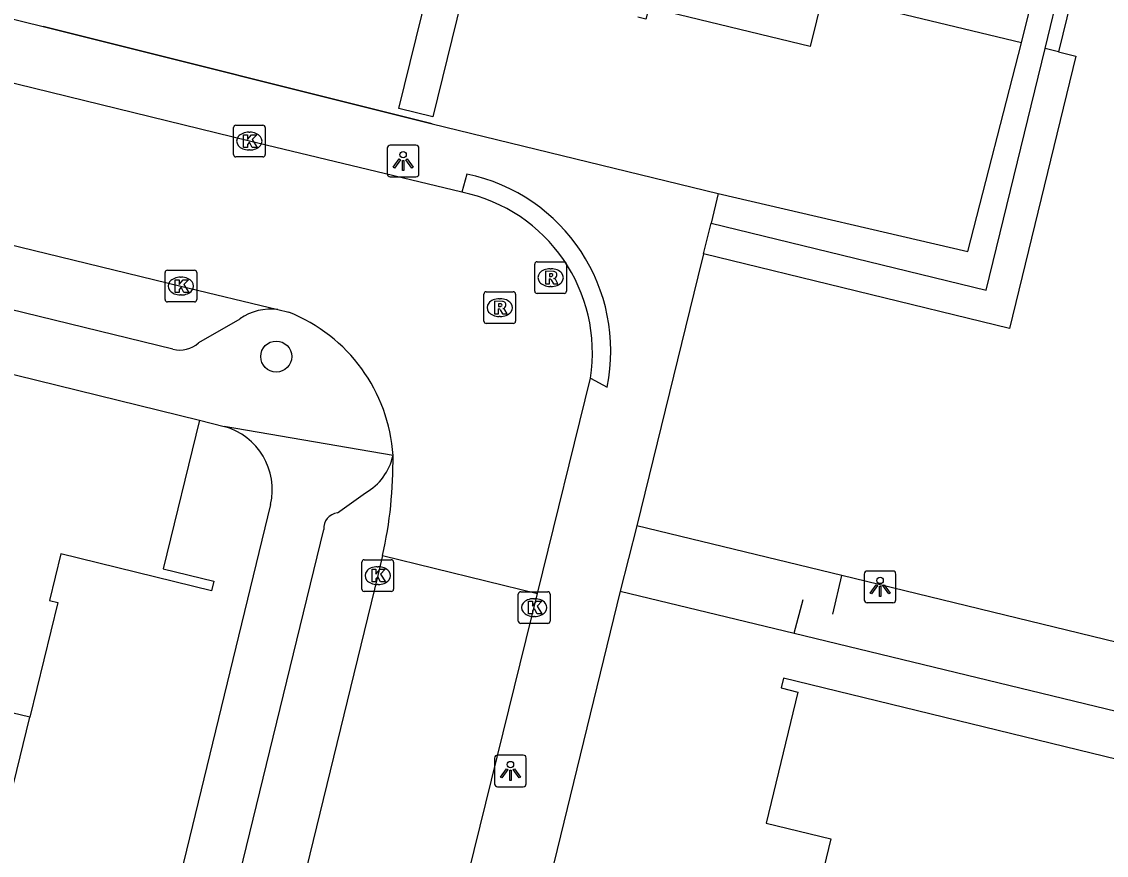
# Model space of a CAD drawing. Extents: x 163268 to 164360, y 381529 to 382285.
# Drawn here: x 164107.13 to 164141.33, y 382146.66 to 382172.94 of the extents above; entities that cross this region are included whole.
import ezdxf

# ---------------------------------------------------------------- set-up
doc = ezdxf.new("R2010")
doc.units = 0
for name, color, linetype in [('IMGEO_Boom', 7, 'Continuous'), ('IMGEO_Groenvoorziening', 7, 'Continuous'), ('IMGEO_Haag', 7, 'Continuous'), ('IMGEO_Hek', 7, 'Continuous'), ('IMGEO_Kolk', 7, 'Continuous'), ('IMGEO_Lichtpunt', 7, 'Continuous'), ('IMGEO_Muur', 7, 'Continuous'), ('IMGEO_Pand', 7, 'Continuous'), ('IMGEO_Rijbaan_lokaal_open', 7, 'Continuous'), ('IMGEO_Rioolput', 7, 'Continuous'), ('IMGEO_Voetpad_halfverhard', 7, 'Continuous'), ('IMGEO_Voetpad_open', 7, 'Continuous')]:
    doc.layers.add(name, color=color, linetype=linetype)

msp = doc.modelspace()

# ---------------------------------------------------------------- linework, layer by layer
at = {"layer": 'IMGEO_Boom'}
msp.add_circle((164115.16, 382162.38), 0.489, dxfattribs=at)
at = {"layer": 'IMGEO_Groenvoorziening'}
msp.add_lwpolyline([(164140.763, 382175.807), (164139.83, 382171.985)], dxfattribs=at)
at = {"layer": 'IMGEO_Haag'}
for points in [[(164139.83, 382171.985), (164140.373, 382171.852), (164138.282, 382163.268), (164128.633, 382165.619)], [(164139.83, 382171.985), (164139.401, 382172.089)]]:
    msp.add_lwpolyline(points, dxfattribs=at)
at = {"layer": 'IMGEO_Hek'}
for points in [[(164132.712, 382154.257), (164132.991, 382155.476)], [(164131.487, 382153.658), (164131.773, 382154.728)]]:
    msp.add_lwpolyline(points, dxfattribs=at)
at = {"layer": 'IMGEO_Kolk'}
for p, q in [((164113.811, 382168.747), (164113.811, 382169.599)), ((164113.886, 382169.673), (164114.738, 382169.673)), ((164114.812, 382169.599), (164114.812, 382168.747)), ((164114.299, 382169.453), (164114.324, 382169.453)), ((164114.322, 382168.893), (164114.297, 382168.893)), ((164114.738, 382168.673), (164113.886, 382168.673)), ((164111.729, 382165.103), (164112.581, 382165.103)), ((164111.654, 382164.177), (164111.654, 382165.029)), ((164112.142, 382164.883), (164112.167, 382164.883)), ((164112.655, 382165.029), (164112.655, 382164.177)), ((164112.581, 382164.103), (164111.729, 382164.103)), ((164112.165, 382164.323), (164112.14, 382164.323)), ((164117.859, 382155.05), (164117.859, 382155.902)), ((164117.934, 382155.976), (164118.786, 382155.976)), ((164118.86, 382155.902), (164118.86, 382155.05)), ((164118.347, 382155.756), (164118.372, 382155.756)), ((164118.37, 382155.196), (164118.345, 382155.196)), ((164118.786, 382154.976), (164117.934, 382154.976)), ((164122.793, 382154.044), (164122.793, 382154.896)), ((164122.868, 382154.97), (164123.72, 382154.97)), ((164123.794, 382154.896), (164123.794, 382154.044)), ((164123.281, 382154.75), (164123.306, 382154.75)), ((164123.304, 382154.19), (164123.279, 382154.19)), ((164123.72, 382153.97), (164122.868, 382153.97))]:
    msp.add_line(p, q, dxfattribs=at)
for points in [[(164113.811, 382168.747), (164113.811, 382169.599)], [(164113.886, 382169.673), (164114.738, 382169.673)], [(164114.812, 382169.599), (164114.812, 382168.747)], [(164114.132, 382169.373), (164114.255, 382169.373), (164114.255, 382169.222), (164114.385, 382169.373), (164114.549, 382169.373), (164114.403, 382169.222), (164114.556, 382168.973), (164114.404, 382168.973), (164114.319, 382169.137), (164114.255, 382169.07), (164114.255, 382168.973), (164114.132, 382168.973), (164114.132, 382169.373)], [(164114.738, 382168.673), (164113.886, 382168.673)], [(164111.729, 382165.103), (164112.581, 382165.103)], [(164111.654, 382164.177), (164111.654, 382165.029)], [(164111.975, 382164.803), (164112.098, 382164.803), (164112.098, 382164.652), (164112.228, 382164.803), (164112.392, 382164.803), (164112.246, 382164.652), (164112.399, 382164.403), (164112.247, 382164.403), (164112.162, 382164.567), (164112.098, 382164.5), (164112.098, 382164.403), (164111.975, 382164.403), (164111.975, 382164.803)], [(164112.655, 382165.029), (164112.655, 382164.177)], [(164112.581, 382164.103), (164111.729, 382164.103)], [(164117.859, 382155.05), (164117.859, 382155.902)], [(164117.934, 382155.976), (164118.786, 382155.976)], [(164118.86, 382155.902), (164118.86, 382155.05)], [(164118.18, 382155.676), (164118.303, 382155.676), (164118.303, 382155.525), (164118.433, 382155.676), (164118.597, 382155.676), (164118.451, 382155.525), (164118.604, 382155.276), (164118.452, 382155.276), (164118.367, 382155.44), (164118.303, 382155.373), (164118.303, 382155.276), (164118.18, 382155.276), (164118.18, 382155.676)], [(164118.786, 382154.976), (164117.934, 382154.976)], [(164122.793, 382154.044), (164122.793, 382154.896)], [(164122.868, 382154.97), (164123.72, 382154.97)], [(164123.794, 382154.896), (164123.794, 382154.044)], [(164123.114, 382154.67), (164123.237, 382154.67), (164123.237, 382154.519), (164123.367, 382154.67), (164123.531, 382154.67), (164123.385, 382154.519), (164123.538, 382154.27), (164123.386, 382154.27), (164123.301, 382154.434), (164123.237, 382154.367), (164123.237, 382154.27), (164123.114, 382154.27), (164123.114, 382154.67)], [(164123.72, 382153.97), (164122.868, 382153.97)]]:
    msp.add_lwpolyline(points, dxfattribs=at)
for centre, start, end in [((164113.888, 382169.597), 91.552, 178.448), ((164113.888, 382169.597), 91.552, 178.448), ((164114.736, 382169.597), 1.552, 88.448), ((164114.736, 382169.597), 1.552, 88.448), ((164113.888, 382168.749), 181.552, 268.448), ((164113.888, 382168.749), 181.552, 268.448), ((164114.736, 382168.749), 271.552, 358.448), ((164114.736, 382168.749), 271.552, 358.448), ((164111.731, 382165.027), 91.552, 178.448), ((164111.731, 382165.027), 91.552, 178.448), ((164112.579, 382165.027), 1.552, 88.448), ((164112.579, 382165.027), 1.552, 88.448), ((164111.731, 382164.179), 181.552, 268.448), ((164111.731, 382164.179), 181.552, 268.448), ((164112.579, 382164.179), 271.552, 358.448), ((164112.579, 382164.179), 271.552, 358.448), ((164117.936, 382155.9), 91.552, 178.448), ((164117.936, 382155.9), 91.552, 178.448), ((164118.784, 382155.9), 1.552, 88.448), ((164118.784, 382155.9), 1.552, 88.448), ((164117.936, 382155.052), 181.552, 268.448), ((164117.936, 382155.052), 181.552, 268.448), ((164118.784, 382155.052), 271.552, 358.448), ((164118.784, 382155.052), 271.552, 358.448), ((164122.87, 382154.894), 91.552, 178.448), ((164122.87, 382154.894), 91.552, 178.448), ((164123.718, 382154.894), 1.552, 88.448), ((164123.718, 382154.894), 1.552, 88.448), ((164122.87, 382154.046), 181.552, 268.448), ((164122.87, 382154.046), 181.552, 268.448), ((164123.718, 382154.046), 271.552, 358.448), ((164123.718, 382154.046), 271.552, 358.448)]:
    msp.add_arc(centre, 0.0765, start, end, dxfattribs=at)
for centre, major_axis, ratio, start_param, end_param in [((164114.298, 382169.173), (-0.387, 0.002), 0.722429, 4.712389, 7.853982), ((164114.323, 382169.173), (-0.39, 0.002), 0.717154, 1.570796, 4.712389), ((164112.141, 382164.603), (-0.387, 0.002), 0.722429, 4.712389, 7.853982), ((164112.166, 382164.603), (-0.39, 0.002), 0.717154, 1.570796, 4.712389), ((164118.346, 382155.476), (-0.387, 0.002), 0.722429, 4.712389, 7.853982), ((164118.371, 382155.476), (-0.39, 0.002), 0.717154, 1.570796, 4.712389), ((164123.28, 382154.47), (-0.387, 0.002), 0.722429, 4.712389, 7.853982), ((164123.305, 382154.47), (-0.39, 0.002), 0.717154, 1.570796, 4.712389)]:
    msp.add_ellipse(centre, major_axis=major_axis, ratio=ratio, start_param=start_param, end_param=end_param, dxfattribs=at)
at = {"layer": 'IMGEO_Lichtpunt'}
for p, q in [((164118.662, 382168.948), (164118.662, 382168.141)), ((164118.662, 382168.948), (164118.662, 382168.141)), ((164119.564, 382169.043), (164118.756, 382169.043)), ((164119.564, 382169.043), (164118.756, 382169.043)), ((164119.658, 382168.141), (164119.658, 382168.948)), ((164119.658, 382168.141), (164119.658, 382168.948)), ((164118.756, 382168.047), (164119.564, 382168.047)), ((164118.756, 382168.047), (164119.564, 382168.047)), ((164133.702, 382155.526), (164133.702, 382154.719)), ((164133.702, 382155.526), (164133.702, 382154.719)), ((164134.604, 382155.621), (164133.796, 382155.621)), ((164134.604, 382155.621), (164133.796, 382155.621)), ((164134.698, 382154.719), (164134.698, 382155.526)), ((164134.698, 382154.719), (164134.698, 382155.526)), ((164133.796, 382154.625), (164134.604, 382154.625)), ((164133.796, 382154.625), (164134.604, 382154.625)), ((164122.046, 382149.725), (164122.046, 382148.918)), ((164122.046, 382149.725), (164122.046, 382148.918)), ((164122.948, 382149.82), (164122.14, 382149.82)), ((164122.948, 382149.82), (164122.14, 382149.82)), ((164123.042, 382148.918), (164123.042, 382149.725)), ((164123.042, 382148.918), (164123.042, 382149.725)), ((164122.14, 382148.824), (164122.948, 382148.824)), ((164122.14, 382148.824), (164122.948, 382148.824))]:
    msp.add_line(p, q, dxfattribs=at)
for points in [[(164119.036, 382168.612), (164119.075, 382168.584), (164118.887, 382168.322), (164118.849, 382168.349), (164119.036, 382168.612)], [(164119.138, 382168.564), (164119.185, 382168.564), (164119.185, 382168.242), (164119.138, 382168.242), (164119.138, 382168.564)], [(164119.248, 382168.584), (164119.286, 382168.611), (164119.473, 382168.349), (164119.434, 382168.321), (164119.248, 382168.584)], [(164134.076, 382155.19), (164134.115, 382155.162), (164133.927, 382154.9), (164133.889, 382154.927), (164134.076, 382155.19)], [(164134.178, 382155.142), (164134.225, 382155.142), (164134.225, 382154.82), (164134.178, 382154.82), (164134.178, 382155.142)], [(164134.288, 382155.162), (164134.326, 382155.189), (164134.513, 382154.927), (164134.474, 382154.899), (164134.288, 382155.162)], [(164122.42, 382149.389), (164122.459, 382149.361), (164122.271, 382149.099), (164122.233, 382149.126), (164122.42, 382149.389)], [(164122.522, 382149.341), (164122.569, 382149.341), (164122.569, 382149.019), (164122.522, 382149.019), (164122.522, 382149.341)], [(164122.632, 382149.361), (164122.67, 382149.388), (164122.857, 382149.126), (164122.818, 382149.098), (164122.632, 382149.361)]]:
    msp.add_lwpolyline(points, dxfattribs=at)
for centre in [(164119.161, 382168.746), (164134.201, 382155.324), (164122.545, 382149.523)]:
    msp.add_circle(centre, 0.0994, dxfattribs=at)
for centre, start, end in [((164118.756, 382168.948), 90, 180), ((164118.756, 382168.948), 90, 180), ((164119.564, 382168.948), 0, 90), ((164119.564, 382168.948), 0, 90), ((164118.756, 382168.141), 180, 270), ((164118.756, 382168.141), 180, 270), ((164119.564, 382168.141), 270, 0), ((164119.564, 382168.141), 270, 360), ((164133.796, 382155.526), 90, 180), ((164133.796, 382155.526), 90, 180), ((164134.604, 382155.526), 0, 90), ((164134.604, 382155.526), 0, 90), ((164133.796, 382154.719), 180, 270), ((164133.796, 382154.719), 180, 270), ((164134.604, 382154.719), 270, 0), ((164134.604, 382154.719), 270, 360), ((164122.14, 382149.725), 90, 180), ((164122.14, 382149.725), 90, 180), ((164122.948, 382149.725), 0, 90), ((164122.948, 382149.725), 0, 90), ((164122.14, 382148.918), 180, 270), ((164122.14, 382148.918), 180, 270), ((164122.948, 382148.918), 270, 0), ((164122.948, 382148.918), 270, 360)]:
    msp.add_arc(centre, 0.0946, start, end, dxfattribs=at)
at = {"layer": 'IMGEO_Muur'}
msp.add_lwpolyline([(164120.079, 382169.717), (164107.813, 382172.789)], dxfattribs=at)
at = {"layer": 'IMGEO_Pand'}
for points in [[(164138.663, 382172.267), (164139.159, 382174.319)], [(164119.029, 382170.199), (164119.926, 382173.874), (164120.999, 382173.613), (164120.101, 382169.937), (164119.029, 382170.199)], [(164138.663, 382172.267), (164132.391, 382173.784), (164131.994, 382172.155), (164126.908, 382173.385), (164126.817, 382173.017), (164126.564, 382173.084)], [(164100.507, 382163.38), (164112.743, 382160.375)], [(164112.743, 382160.375), (164111.591, 382155.696), (164113.191, 382155.302), (164113.116, 382154.995), (164108.365, 382156.163), (164108.006, 382154.691), (164108.269, 382154.625), (164107.391, 382151.016)], [(164107.391, 382151.016), (164098.035, 382153.262)], [(164144.045, 382148.788), (164144.579, 382148.658), (164144.652, 382148.959), (164131.152, 382152.248), (164131.083, 382151.94), (164131.607, 382151.803), (164130.61, 382147.67), (164132.651, 382147.178), (164132.267, 382145.614), (164131.315, 382145.846), (164130.089, 382140.803), (164137.163, 382139.091), (164137.237, 382139.396), (164138.192, 382143.327), (164142.466, 382142.289), (164144.045, 382148.788)], [(164107.833, 382140.351), (164109.013, 382145.159), (164105.854, 382145.928), (164106.206, 382147.29), (164106.469, 382147.224), (164107.391, 382151.016)]]:
    msp.add_lwpolyline(points, dxfattribs=at)
at = {"layer": 'IMGEO_Rijbaan_lokaal_open'}
for points in [[(164121.017, 382167.561), (164114.312, 382169.171), (164093.411, 382174.302), (164074.461, 382178.912), (164071.318, 382179.688)], [(164070.119, 382174.831), (164073.291, 382174.08), (164112.156, 382164.604), (164115.215, 382163.862)], [(164115.215, 382163.862), (164115.558, 382163.779)], [(164123.394, 382154.913), (164125.065, 382161.702)], [(164118.513, 382156.108), (164118.361, 382155.476), (164113.962, 382137.44), (164108.861, 382116.6), (164104.706, 382099.598), (164095.434, 382061.701), (164094.976, 382059.799)], [(164118.513, 382156.108), (164123.394, 382154.913)], [(164099.812, 382058.645), (164099.892, 382058.963), (164104.725, 382078.741), (164109.623, 382098.674), (164113.621, 382114.85), (164118.872, 382136.535), (164123.394, 382154.913)]]:
    msp.add_lwpolyline(points, dxfattribs=at)
for centre, radius, start, end in [((164119.969, 382162.509), 5.159, 350.9963, 78.2851), ((164113.632, 382158.926), 5.222, 3.7589, 68.3502), ((164105.235, 382159.088), 13.608, 347.3523, 0.7599)]:
    msp.add_arc(centre, radius, start, end, dxfattribs=at)
at = {"layer": 'IMGEO_Rioolput'}
for p, q in [((164123.312, 382164.443), (164123.312, 382165.295)), ((164123.387, 382165.369), (164124.239, 382165.369)), ((164123.8, 382165.149), (164123.825, 382165.149)), ((164124.313, 382165.295), (164124.313, 382164.443)), ((164121.782, 382164.424), (164122.634, 382164.424)), ((164123.823, 382164.589), (164123.798, 382164.589)), ((164121.707, 382163.498), (164121.707, 382164.35)), ((164122.195, 382164.204), (164122.22, 382164.204)), ((164122.708, 382164.35), (164122.708, 382163.498)), ((164124.239, 382164.369), (164123.387, 382164.369)), ((164122.634, 382163.424), (164121.782, 382163.424)), ((164122.218, 382163.644), (164122.193, 382163.644))]:
    msp.add_line(p, q, dxfattribs=at)
for points in [[(164123.312, 382164.443), (164123.312, 382165.295)], [(164123.387, 382165.369), (164124.239, 382165.369)], [(164123.901, 382165.067), (164123.649, 382165.069), (164123.649, 382164.669)], [(164124.313, 382165.295), (164124.313, 382164.443)], [(164123.649, 382164.669), (164123.773, 382164.669), (164123.773, 382164.831), (164123.784, 382164.831)], [(164123.827, 382164.988), (164123.773, 382164.988), (164123.773, 382164.907)], [(164123.773, 382164.907), (164123.825, 382164.907)], [(164123.831, 382164.802), (164123.902, 382164.669), (164124.042, 382164.669), (164123.977, 382164.795)], [(164121.782, 382164.424), (164122.634, 382164.424)], [(164121.707, 382163.498), (164121.707, 382164.35)], [(164122.296, 382164.122), (164122.044, 382164.124), (164122.044, 382163.724)], [(164122.222, 382164.043), (164122.168, 382164.043), (164122.168, 382163.962)], [(164122.708, 382164.35), (164122.708, 382163.498)], [(164124.239, 382164.369), (164123.387, 382164.369)], [(164122.044, 382163.724), (164122.168, 382163.724), (164122.168, 382163.886), (164122.179, 382163.886)], [(164122.168, 382163.962), (164122.22, 382163.962)], [(164122.226, 382163.857), (164122.297, 382163.724), (164122.437, 382163.724), (164122.372, 382163.85)], [(164122.634, 382163.424), (164121.782, 382163.424)]]:
    msp.add_lwpolyline(points, dxfattribs=at)
for centre, radius, start, end in [((164123.389, 382165.293), 0.0765, 91.552, 178.448), ((164123.389, 382165.293), 0.0765, 91.552, 178.448), ((164123.9, 382164.957), 0.109, 350.3612, 89.416), ((164124.237, 382165.293), 0.0765, 1.552, 88.448), ((164124.237, 382165.293), 0.0765, 1.552, 88.448), ((164123.783, 382164.778), 0.0533, 26.0293, 88.6989), ((164123.809, 382165.096), 0.19, 274.7715, 282.9687), ((164123.833, 382164.892), 0.0964, 77.0061, 93.1865), ((164123.847, 382164.949), 0.0378, 276.6634, 79.6772), ((164123.898, 382164.957), 0.112, 277.5842, 350.9817), ((164123.882, 382164.742), 0.108, 29.5134, 73.7905), ((164121.784, 382164.348), 0.0765, 91.552, 178.448), ((164121.784, 382164.348), 0.0765, 91.552, 178.448), ((164122.632, 382164.348), 0.0765, 1.552, 88.448), ((164122.632, 382164.348), 0.0765, 1.552, 88.448), ((164123.389, 382164.445), 0.0765, 181.552, 268.448), ((164123.389, 382164.445), 0.0765, 181.552, 268.448), ((164124.237, 382164.445), 0.0765, 271.552, 358.448), ((164124.237, 382164.445), 0.0765, 271.552, 358.448), ((164122.228, 382163.947), 0.0964, 77.0061, 93.1865), ((164122.242, 382164.004), 0.0378, 276.6634, 79.6772), ((164122.295, 382164.012), 0.109, 350.3612, 89.416), ((164122.178, 382163.833), 0.0533, 26.0293, 88.6989), ((164122.204, 382164.151), 0.19, 274.7715, 282.9687), ((164122.293, 382164.012), 0.112, 277.5842, 350.9817), ((164122.277, 382163.797), 0.108, 29.5134, 73.7905), ((164121.784, 382163.5), 0.0765, 181.552, 268.448), ((164121.784, 382163.5), 0.0765, 181.552, 268.448), ((164122.632, 382163.5), 0.0765, 271.552, 358.448), ((164122.632, 382163.5), 0.0765, 271.552, 358.448)]:
    msp.add_arc(centre, radius, start, end, dxfattribs=at)
for centre, major_axis, ratio, start_param, end_param in [((164123.799, 382164.869), (-0.387, 0.002), 0.722429, 4.712389, 7.853982), ((164123.824, 382164.869), (-0.39, 0.002), 0.717154, 1.570796, 4.712389), ((164122.194, 382163.924), (-0.387, 0.002), 0.722429, 4.712389, 7.853982), ((164122.219, 382163.924), (-0.39, 0.002), 0.717154, 1.570796, 4.712389)]:
    msp.add_ellipse(centre, major_axis=major_axis, ratio=ratio, start_param=start_param, end_param=end_param, dxfattribs=at)
at = {"layer": 'IMGEO_Voetpad_halfverhard'}
for points in [[(164139.401, 382172.089), (164139.9, 382174.138), (164139.159, 382174.319)], [(164129.099, 382167.519), (164136.971, 382165.698), (164138.663, 382172.267)], [(164128.871, 382166.59), (164137.547, 382164.476), (164139.401, 382172.089)]]:
    msp.add_lwpolyline(points, dxfattribs=at)
at = {"layer": 'IMGEO_Voetpad_open'}
for points in [[(164100.999, 382174.463), (164107.813, 382172.789), (164120.079, 382169.717), (164129.099, 382167.519)], [(164111.904, 382162.619), (164091.807, 382167.523), (164072.023, 382172.353)], [(164121.171, 382168.134), (164121.017, 382167.561)], [(164129.099, 382167.519), (164128.871, 382166.59)], [(164128.633, 382165.619), (164128.871, 382166.59)], [(164128.633, 382165.619), (164128.456, 382164.897), (164126.529, 382157.046)], [(164114.015, 382163.565), (164112.707, 382162.814)], [(164125.065, 382161.702), (164125.594, 382161.422)], [(164112.743, 382160.375), (164113.522, 382160.176)], [(164118.842, 382159.268), (164113.522, 382160.176)], [(164117.089, 382157.451), (164117.973, 382158.086)], [(164114.98, 382157.722), (164111.511, 382143.447), (164101.072, 382100.82), (164090.988, 382059.608)], [(164093.368, 382061.569), (164093.403, 382061.663), (164116.66, 382156.928)], [(164126.529, 382157.046), (164126.001, 382154.986)], [(164157.966, 382154.73), (164156.811, 382149.69), (164155.588, 382149.987), (164146.282, 382152.248), (164144.824, 382152.602), (164132.991, 382155.476), (164126.529, 382157.046)], [(164126.001, 382154.986), (164119.402, 382127.933), (164101.851, 382056.216)], [(164126.001, 382154.986), (164131.487, 382153.658), (164154.226, 382148.154), (164158.4, 382147.143)]]:
    msp.add_lwpolyline(points, dxfattribs=at)
for centre, radius, start, end in [((164120.017, 382162.56), 5.692, 348.4637, 78.3035), ((164114.99, 382162.198), 1.68, 82.3078, 125.4949), ((164112.134, 382163.421), 0.834, 253.9598, 313.3391), ((164112.971, 382158.188), 2.063, 346.9328, 74.499), ((164117.103, 382159.636), 1.778, 299.3053, 348.0485), ((164117.142, 382156.97), 0.484, 96.2942, 184.9839)]:
    msp.add_arc(centre, radius, start, end, dxfattribs=at)

doc.saveas('drawing.dxf')
